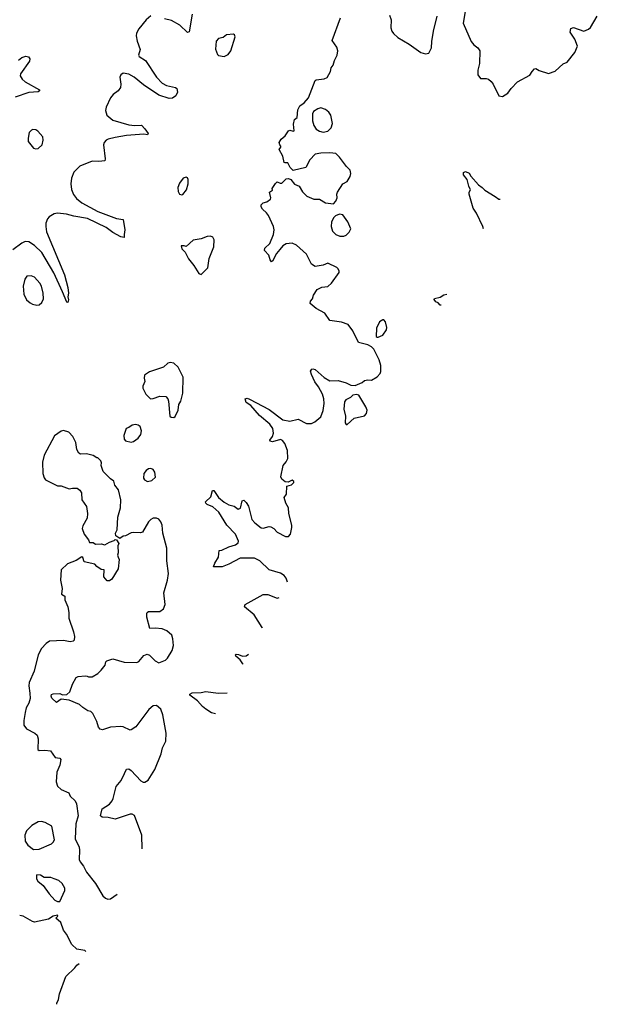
# Model space of a CAD drawing. Extents: x 1468344 to 1613994, y 525695 to 643861.
# Tile 379 of 427: x 1578415 to 1583441, y 576194 to 584765. Entities that reach past the tile are written whole.
import ezdxf

# ---------------------------------------------------------------- set-up
doc = ezdxf.new("R2010")
doc.units = 0

msp = doc.modelspace()

# ---------------------------------------------------------------- linework, layer by layer
at = {"layer": '0CON10XD'}
for points in [[(1579915.9, 584814.1), (1579890.7, 584659.3), (1579875, 584653.3), (1579808, 584718), (1579735, 584759.4), (1579675, 584772.9)], [(1582294.2, 584855), (1582272.5, 584735), (1582344.3, 584574.3), (1582367.3, 584547.3), (1582401.2, 584521.2), (1582418.8, 584495), (1582415.8, 584385), (1582401.2, 584325), (1582402.5, 584285), (1582425, 584252.5), (1582475, 584253.3), (1582495, 584246.7), (1582517.7, 584227.7), (1582536.2, 584205), (1582585, 584102.5), (1582615, 584096.7), (1582663.3, 584125), (1582691.2, 584165), (1582747.5, 584225), (1582855, 584282.5), (1582873.8, 584315), (1582895, 584336.7), (1582905, 584340), (1582935, 584323.3), (1583015, 584298), (1583074.1, 584315.9), (1583145, 584380), (1583177.5, 584395), (1583245, 584480), (1583269.2, 584535), (1583246, 584595), (1583203.8, 584655), (1583211.7, 584688.3), (1583235, 584696.2), (1583325, 584665.7), (1583365, 584681.4), (1583382.6, 584697.4), (1583441.1, 584795)], [(1579555, 584799.2), (1579515.4, 584764.6), (1579452.9, 584685), (1579432.6, 584647.4), (1579429.4, 584625), (1579437.3, 584577.3), (1579462, 584505), (1579447.5, 584455), (1579455, 584443.8), (1579509.7, 584409.7), (1579604.2, 584265), (1579655, 584212), (1579691.3, 584191.3), (1579770, 584175), (1579782.5, 584165), (1579786.7, 584135), (1579775, 584102.5), (1579745, 584083.3), (1579715, 584080), (1579625, 584108.6), (1579493.3, 584196.7), (1579410, 584265), (1579365, 584289.6), (1579315, 584298.6), (1579294.4, 584285.6), (1579287.5, 584265), (1579295.9, 584204.1), (1579292, 584175), (1579271.2, 584145), (1579227.3, 584112.7), (1579203.8, 584085), (1579167.7, 584002.3), (1579162.5, 583975), (1579174, 583935), (1579225, 583889.2), (1579365, 583849.4), (1579417.3, 583842.7), (1579475, 583846.2), (1579504.3, 583814.3), (1579533.3, 583775), (1579527.7, 583762.3), (1579495, 583767.1), (1579345, 583755.5), (1579245, 583740.9), (1579185, 583725.5), (1579166, 583715), (1579150, 583695), (1579144.5, 583675), (1579160, 583555), (1579155, 583537.5), (1579105, 583530), (1579045, 583533.3), (1578938.8, 583491.2), (1578885, 583438.8), (1578864.5, 583385.5), (1578858.9, 583335), (1578865.5, 583285.5), (1578884, 583244), (1578909.4, 583209.4), (1578955, 583172.1), (1579095, 583095.6), (1579257.5, 583035), (1579316.1, 583026.1), (1579328.8, 582935), (1579323.8, 582895), (1579325, 582870), (1579295, 582874.2), (1579225, 582911.1), (1579168, 582955), (1579005, 583035.7), (1578885, 583056), (1578823.4, 583073.4), (1578745, 583081.2), (1578714.7, 583075.3), (1578671.9, 583048.1), (1578658.1, 583031.9), (1578643.8, 582995), (1578641.5, 582965), (1578648.5, 582918.5), (1578805.4, 582545), (1578835, 582432.5), (1578840, 582385), (1578833.6, 582353.6), (1578838.8, 582325), (1578835, 582302.5), (1578824, 582305), (1578787.3, 582397.3), (1578711.9, 582561.9), (1578607.5, 582737.5), (1578545, 582798.8), (1578495, 582830), (1578463.8, 582835), (1578435, 582820.9), (1578355, 582761.5)], [(1580746.3, 579867.4), (1580732.9, 579902.9), (1580715, 579926.7), (1580685, 579946.7), (1580585, 579976.2), (1580504.6, 580054.6), (1580458.3, 580078.3), (1580333.6, 580076.4), (1580235, 580025.6), (1580177, 580003), (1580100.7, 580000.7), (1580111.9, 580035), (1580145.8, 580085), (1580150, 580145), (1580175, 580146.2), (1580235, 580177.1), (1580293.3, 580195), (1580315, 580210), (1580318, 580225), (1580291.4, 580285), (1580216.7, 580365), (1580148.5, 580478.5), (1580095, 580524.2), (1580045, 580544.2), (1580033.3, 580555), (1580031.7, 580568.3), (1580078.3, 580611.7), (1580092, 580668), (1580105, 580666.2), (1580144.5, 580604.5), (1580195, 580566), (1580235, 580542.9), (1580280, 580530), (1580315, 580504), (1580337.3, 580512.7), (1580352.3, 580577.7), (1580365, 580583.3), (1580385, 580563.3), (1580405, 580530), (1580434.2, 580415), (1580460, 580385), (1580515, 580341.9), (1580535, 580338.6), (1580585, 580352.5), (1580601.2, 580351.2), (1580625, 580336), (1580655, 580304.2), (1580727.5, 580265), (1580755, 580266), (1580772.5, 580285), (1580784.2, 580345), (1580782.5, 580365), (1580758, 580465), (1580754.2, 580515), (1580730, 580555), (1580717.5, 580605), (1580736.4, 580633.6), (1580740, 580705), (1580780, 580715), (1580800, 580735), (1580800, 580745), (1580785, 580757.5), (1580751.7, 580738.3), (1580725, 580742.5), (1580696.1, 580766.1), (1580686.7, 580785), (1580706.2, 580885), (1580734, 580915), (1580747.5, 580945), (1580746, 581015), (1580720.8, 581075), (1580700.9, 581100.9), (1580685, 581109.2), (1580615, 581091.4), (1580593.3, 581095), (1580592, 581105), (1580613.7, 581136.3), (1580624.4, 581165), (1580618.9, 581205), (1580590.8, 581245), (1580500.3, 581320.3), (1580425.5, 581405.5), (1580385, 581433.3), (1580377.5, 581465), (1580395, 581469.2), (1580415, 581462.5), (1580585, 581371.4), (1580705, 581280.5), (1580765, 581271.5), (1580837.3, 581287.3), (1580911.2, 581251.2), (1580955, 581250.8), (1580983.8, 581265), (1581035, 581308), (1581055, 581363.3), (1581065.5, 581425), (1581062.7, 581465), (1581048.9, 581505), (1581015, 581568.8), (1580983, 581613), (1580953.8, 581675), (1580946.7, 581705), (1580957, 581723), (1580965, 581726.7), (1580985, 581718.8), (1581065, 581650.8), (1581115, 581622), (1581185, 581623.8), (1581255, 581603.3), (1581295, 581582.5), (1581335, 581580), (1581395, 581606.7), (1581416.4, 581623.6), (1581445, 581631.2), (1581475, 581628), (1581525, 581656.2), (1581551.2, 581685), (1581558.3, 581701.7), (1581557.1, 581755), (1581544.3, 581804.3), (1581496.1, 581896.1), (1581475, 581917.5), (1581445, 581933.3), (1581363.3, 581955), (1581315, 582056.7), (1581272.7, 582112.7), (1581215, 582130.8), (1581115, 582146.7), (1581069.5, 582209.5), (1580995, 582251.2), (1580942.5, 582295), (1580946.4, 582313.6), (1580963.3, 582335), (1580972.3, 582367.7), (1581002.5, 582415), (1581043.6, 582436.4), (1581095, 582443.3), (1581128.8, 582471.2), (1581193.8, 582565), (1581196, 582575), (1581187.5, 582595), (1581175, 582607.1), (1581095, 582645.7), (1581055, 582626.7), (1580985, 582617.5), (1580955, 582637.5), (1580910, 582725), (1580825, 582802), (1580785, 582820), (1580735, 582812.5), (1580705, 582795.8), (1580677.5, 582765), (1580650.3, 582729.7), (1580615, 582662.5), (1580605, 582657.5), (1580593.1, 582673.1), (1580582, 582715), (1580543.8, 582755), (1580548.8, 582775), (1580592.7, 582817.3), (1580623.8, 582895), (1580630, 582935), (1580623.9, 582963.9), (1580580.7, 583060.7), (1580563.3, 583085), (1580526.7, 583115), (1580516.7, 583135), (1580517, 583153), (1580535, 583170), (1580565, 583180), (1580598.3, 583201.7), (1580601.2, 583215), (1580587.5, 583265), (1580615, 583280), (1580613.3, 583296.7), (1580640.5, 583339.5), (1580655, 583352.5), (1580680.7, 583340.7), (1580695, 583343.3), (1580735, 583380), (1580755, 583382.5), (1580773, 583373), (1580805, 583332.5), (1580847.5, 583315), (1580877, 583267), (1580915, 583230), (1580975, 583203.3), (1581025, 583203.3), (1581075, 583170), (1581145, 583162.5), (1581166.7, 583185), (1581176.1, 583213.9), (1581173.8, 583245), (1581180, 583265), (1581227.5, 583335), (1581265, 583357.5), (1581289.3, 583399.3), (1581296.2, 583425), (1581291.2, 583455), (1581257.7, 583487.7), (1581198.1, 583568.1), (1581165, 583599.4), (1581115, 583605.5), (1581035, 583602.2), (1580987, 583593), (1580938.8, 583545), (1580905, 583477.5), (1580795, 583452.5), (1580769.3, 583479.3), (1580749.3, 583519.3), (1580725, 583517.5), (1580715, 583522.5), (1580705.8, 583575.8), (1580673.3, 583635), (1580687.5, 583655), (1580687.5, 583665), (1580677.5, 583675), (1580672.5, 583695), (1580691.2, 583725), (1580723.8, 583755), (1580755, 583798.8), (1580765, 583803.8), (1580795, 583794), (1580803.3, 583796.7), (1580796.2, 583855), (1580806.7, 583895), (1580830, 583915), (1580835, 583980), (1580852.5, 584015), (1580889.3, 584040.7), (1580927.5, 584085), (1580987.5, 584235), (1580995, 584242.5), (1581065, 584250), (1581089.3, 584260.7), (1581120, 584315), (1581126.7, 584345), (1581141.7, 584368.3), (1581155, 584410), (1581176.2, 584455), (1581184, 584495), (1581175.7, 584525.7), (1581133.3, 584585), (1581207.9, 584782.1)], [(1581633.3, 584805), (1581646.2, 584765), (1581643.3, 584695), (1581653.8, 584665), (1581668.8, 584645), (1581705, 584610.8), (1581805, 584552.5), (1581905, 584478.8), (1581945, 584468.8), (1581975, 584473.3), (1581999.7, 584520.3), (1582000.6, 584575), (1582014.5, 584665), (1582046.5, 584795)], [(1580195, 584443.8), (1580229.3, 584460.7), (1580252.9, 584495), (1580291.2, 584615), (1580285, 584632.5), (1580275, 584640), (1580215, 584632), (1580185, 584611.2), (1580145, 584601.2), (1580125, 584577.5), (1580118.3, 584508.3), (1580135, 584462.5), (1580145, 584453.3), (1580195, 584443.8)], [(1578405, 584413.3), (1578435, 584436.7), (1578467, 584447), (1578493, 584443), (1578502.5, 584425), (1578500, 584405), (1578423.3, 584295), (1578420, 584275), (1578435.9, 584245.9), (1578462.7, 584222.7), (1578586.7, 584155), (1578586.7, 584145), (1578575, 584138), (1578495, 584130.5), (1578375, 584090.4)], [(1581055, 583786.9), (1581095, 583794.3), (1581125.7, 583824.3), (1581137.7, 583862.3), (1581121.4, 583935), (1581105, 583961.2), (1581075, 583983.3), (1581035, 583996.7), (1581010.5, 583989.5), (1580972.5, 583965), (1580963.3, 583945), (1580964.2, 583885), (1580974.4, 583845), (1580995, 583812.9), (1581025, 583794.4), (1581055, 583786.9)], [(1578555, 583640), (1578575, 583643.3), (1578610, 583675), (1578620, 583715), (1578616.7, 583745), (1578572.5, 583795), (1578555, 583806.7), (1578530.7, 583809.3), (1578517, 583803), (1578498.3, 583781.7), (1578487.5, 583735), (1578487.5, 583705), (1578536.4, 583646.4), (1578555, 583640)], [(1582450.5, 582943.4), (1582445.7, 582965), (1582390, 583080), (1582360.6, 583125), (1582326.7, 583245), (1582327.5, 583265), (1582336.7, 583285), (1582323.3, 583315), (1582310, 583375), (1582277.5, 583415), (1582277.5, 583435), (1582295, 583443.3), (1582325, 583430), (1582341.7, 583401.7), (1582406.1, 583326.1), (1582440, 583305), (1582461.7, 583281.7), (1582553.3, 583225), (1582585, 583203.8), (1582595.3, 583201.8)], [(1579825, 583240), (1579835, 583242.5), (1579865.6, 583284.4), (1579880, 583335), (1579881.2, 583375), (1579875, 583387.5), (1579863, 583393), (1579837.5, 583385), (1579805, 583342.5), (1579791.2, 583305), (1579795, 583270), (1579807, 583247), (1579825, 583240)], [(1581200.7, 582880.7), (1581235, 582881.4), (1581255, 582890), (1581283.3, 582915), (1581296.2, 582945), (1581270, 583005), (1581226.2, 583065), (1581197, 583073), (1581161.7, 583058.3), (1581147.7, 583042.3), (1581127.5, 583005), (1581124.5, 582964.5), (1581137.5, 582925), (1581165, 582895.6), (1581200.7, 582880.7)], [(1579995, 582547.5), (1580050.8, 582605), (1580063.2, 582686.8), (1580103, 582787), (1580107.3, 582847.3), (1580095, 582872.5), (1580075, 582880), (1580046.4, 582876.4), (1579995, 582856.2), (1579924.3, 582845.7), (1579865, 582790), (1579845, 582797.5), (1579820, 582795), (1579825, 582770), (1579855, 582740), (1579884.2, 582684.2), (1579930, 582625), (1579972.5, 582555), (1579995, 582547.5)], [(1578565, 582280), (1578585, 582283.8), (1578607.3, 582302.7), (1578622.5, 582335), (1578620, 582385), (1578604.2, 582445), (1578590.3, 582470.3), (1578545, 582522.5), (1578516.1, 582536.1), (1578476.4, 582533.6), (1578458.8, 582505), (1578444, 582445), (1578450, 582375), (1578474.6, 582325), (1578505, 582299.2), (1578525, 582288), (1578565, 582280)], [(1582081.1, 582279.2), (1582075, 582280), (1582055, 582300), (1582035, 582307.5), (1582021.7, 582328.3), (1582025, 582337.5), (1582075, 582350), (1582105, 582370), (1582132.8, 582374.3)], [(1581535, 582000), (1581575, 582017.5), (1581607.5, 582065), (1581608.8, 582085), (1581596.7, 582135), (1581585, 582152.5), (1581575, 582152.5), (1581546.7, 582135), (1581521.2, 582078.8), (1581518.3, 582008.3), (1581525, 582000), (1581535, 582000)], [(1579755, 581302.5), (1579768.3, 581311.7), (1579793.3, 581365), (1579801.2, 581415), (1579816.2, 581445), (1579833.8, 581515), (1579836.1, 581653.9), (1579795, 581740), (1579755, 581776.2), (1579725, 581781.2), (1579705, 581776.2), (1579665, 581741.2), (1579545, 581700), (1579500.7, 581669.3), (1579496.7, 581645), (1579502.5, 581615), (1579487.5, 581575), (1579487, 581557), (1579511.2, 581505), (1579554.2, 581464.2), (1579575, 581466.2), (1579635, 581488.8), (1579685.9, 581485.9), (1579703.3, 581465), (1579710, 581445), (1579722.5, 581315), (1579733.6, 581303.6), (1579755, 581302.5)], [(1581265, 581240), (1581324.1, 581295.9), (1581415, 581316.7), (1581433.9, 581336.1), (1581438, 581365), (1581428, 581395), (1581365, 581497.5), (1581345, 581502.5), (1581315, 581497.5), (1581293.6, 581476.4), (1581253.3, 581455), (1581241.2, 581438.8), (1581236, 581375), (1581250, 581315), (1581247.5, 581255), (1581255, 581240), (1581265, 581240)], [(1579385, 581086.7), (1579405, 581093.3), (1579447.3, 581122.7), (1579468.8, 581155), (1579476, 581185), (1579463.9, 581223.9), (1579445, 581236.2), (1579421.7, 581241.7), (1579394.1, 581235.9), (1579366.1, 581213.9), (1579342.5, 581205), (1579320, 581145), (1579323, 581113), (1579335, 581100), (1579385, 581086.7)], [(1579482, 577548.3), (1579477.8, 577665), (1579415, 577836), (1579395, 577849.4), (1579375, 577847.8), (1579245, 577804.4), (1579185, 577820.6), (1579131.7, 577821.7), (1579117.5, 577835), (1579133.3, 577895), (1579195, 577936.2), (1579219.2, 577965), (1579229.2, 577985), (1579255, 578090), (1579297.6, 578142.4), (1579325.6, 578204.4), (1579345, 578241.2), (1579365, 578244), (1579385, 578230), (1579469.7, 578139.7), (1579488.6, 578128.6), (1579505, 578127.1), (1579532.9, 578145), (1579592, 578238), (1579646.9, 578375), (1579657.1, 578425), (1579688, 578485), (1579689.2, 578555), (1579659.4, 578715), (1579642.6, 578762.6), (1579606.7, 578795), (1579575, 578791.4), (1579538.7, 578761.3), (1579425, 578608), (1579385, 578583.3), (1579375, 578580), (1579315, 578608), (1579295, 578611.4), (1579205, 578606.2), (1579135, 578583.8), (1579115, 578590), (1579100, 578605), (1579085.9, 578655.9), (1579052.5, 578725), (1579035, 578742.5), (1579009.3, 578749.3), (1578965, 578776.7), (1578935, 578803.3), (1578845, 578842.5), (1578775, 578850), (1578735, 578820), (1578695, 578860), (1578687.5, 578875), (1578690.7, 578889.3), (1578707, 578897), (1578765, 578900), (1578788.3, 578888.3), (1578825, 578890), (1578852.5, 578915), (1578875, 578980), (1578905, 579037.5), (1578925, 579047.5), (1578985, 579052.5), (1579001.7, 579051.7), (1579015, 579043.3), (1579046.1, 579043.9), (1579095, 579072.5), (1579125, 579102.5), (1579157.5, 579145), (1579163.3, 579175), (1579172.5, 579185), (1579225, 579202.5), (1579325, 579171.2), (1579435, 579168), (1579452.1, 579177.9), (1579495, 579228.8), (1579525, 579241.2), (1579545, 579233.8), (1579592.6, 579182.6), (1579625, 579166.2), (1579685, 579190.8), (1579702.2, 579207.8), (1579742, 579275), (1579753, 579317), (1579748.1, 579375), (1579738.3, 579408.3), (1579695.5, 579445.5), (1579655, 579461.9), (1579595, 579469.2), (1579547.5, 579465), (1579521.2, 579565), (1579520, 579595), (1579524.1, 579605.9), (1579536.7, 579613.3), (1579635, 579614.2), (1579666.2, 579635), (1579680, 579675), (1579668.9, 579775), (1579701.8, 579885), (1579710.9, 579945), (1579696.7, 580055), (1579695.6, 580165), (1579660, 580295), (1579654, 580365), (1579642, 580395), (1579625.6, 580415.6), (1579604.3, 580424.3), (1579575, 580424.4), (1579555, 580414.3), (1579536.4, 580393.6), (1579485, 580303.8), (1579465, 580298), (1579405, 580301.2), (1579385, 580296.7), (1579335, 580272.5), (1579315, 580270), (1579285, 580250), (1579251.7, 580271.7), (1579250, 580295), (1579262.5, 580325), (1579270, 580435), (1579293.6, 580516.4), (1579293.8, 580585), (1579275, 580672.5), (1579242.3, 580712.3), (1579235, 580747.5), (1579205, 580767.5), (1579141.7, 580831.7), (1579122.5, 580885), (1579127, 580907), (1579120, 580925), (1579095, 580950), (1579085, 580950), (1579055, 580970), (1578996.4, 580986.4), (1578945, 580983.3), (1578930.7, 580990.7), (1578913.6, 581023.6), (1578903.9, 581083.9), (1578877.3, 581137.3), (1578843.3, 581175), (1578795, 581188), (1578775, 581183.8), (1578717.7, 581142.3), (1578627.3, 580972.7), (1578614.1, 580914.1), (1578617.1, 580815), (1578627, 580777), (1578639.7, 580759.7), (1578745, 580707.5), (1578775, 580707.5), (1578845, 580680), (1578875, 580687.5), (1578916.4, 580686.4), (1578939.3, 580669.3), (1578953.3, 580645), (1578956.1, 580586.1), (1578995.9, 580525.9), (1579006.2, 580465), (1579002.5, 580425), (1578965, 580360), (1578960, 580335), (1578976.7, 580285), (1579015, 580237.5), (1579023.6, 580213.6), (1579055, 580212.5), (1579075, 580200), (1579125, 580202.5), (1579155, 580192.5), (1579195, 580217.5), (1579238.3, 580231.7), (1579245, 580240), (1579258.3, 580238.3), (1579277.5, 580205), (1579270, 580185), (1579272.5, 580125), (1579267.5, 580105), (1579272.5, 580085), (1579280, 580065), (1579272.5, 579985), (1579217.5, 579895), (1579195, 579880), (1579175, 579880), (1579147.5, 579915), (1579150, 579975), (1579125, 579980), (1579086.1, 580006.1), (1579070, 580025), (1578974.6, 580044.6), (1578963.8, 580083.8), (1578955, 580090), (1578905, 580057.8), (1578832, 580028), (1578776.7, 579975), (1578770, 579885), (1578785.9, 579814.1), (1578780, 579765), (1578808, 579748), (1578808.8, 579715), (1578833.3, 579655), (1578843.3, 579605), (1578841.2, 579555), (1578883.3, 579435), (1578891.2, 579395), (1578890, 579365), (1578880, 579355), (1578855, 579350), (1578795, 579360), (1578675, 579353.8), (1578646.7, 579335), (1578605, 579290), (1578576, 579235), (1578541.2, 579095), (1578496.7, 578995), (1578493.8, 578965), (1578502, 578902), (1578506, 578855), (1578494, 578815), (1578472, 578775), (1578461.4, 578735), (1578450, 578665), (1578452, 578625), (1578473.2, 578593.2), (1578547.5, 578555), (1578565.9, 578535.9), (1578576.7, 578505), (1578571.7, 578411.7), (1578585, 578402.5), (1578635, 578406.7), (1578681.7, 578401.7), (1578725, 578342.5), (1578765, 578336.2), (1578772.5, 578325), (1578763.3, 578275), (1578738.8, 578215), (1578731.7, 578131.7), (1578745, 578092.5), (1578775, 578063.8), (1578842.5, 578035), (1578853.3, 578005), (1578896.4, 577966.4), (1578909.3, 577939.3), (1578922.5, 577835), (1578903.3, 577765), (1578897.5, 577635), (1578931.7, 577561.7), (1578936.7, 577535), (1578933.3, 577455), (1578940, 577435), (1578970, 577395), (1578996.7, 577345), (1579073.8, 577245), (1579138.3, 577138.3), (1579162.5, 577117.5), (1579180.5, 577110.5), (1579205, 577112.5), (1579264.3, 577152.1)], [(1579526.2, 580746.2), (1579565, 580754), (1579597.7, 580782.3), (1579592, 580825), (1579575, 580848.8), (1579555, 580857.5), (1579535, 580854.2), (1579515, 580842), (1579494.5, 580815.5), (1579491.2, 580775), (1579500, 580760), (1579526.2, 580746.2)], [(1580529.1, 579468.5), (1580526, 579475), (1580455.5, 579585.5), (1580370, 579655), (1580375.9, 579674.1), (1580535, 579760), (1580575, 579761.2), (1580655, 579728.6), (1580673.8, 579734.3)], [(1580358.5, 579155.8), (1580357.6, 579157.6), (1580333.2, 579193.2), (1580296.2, 579225), (1580292.5, 579235), (1580297.5, 579242.5), (1580320, 579240), (1580355, 579224), (1580385, 579228.1), (1580405.1, 579240.6)], [(1580118.1, 578721.4), (1580085, 578732.5), (1580035, 578762.5), (1580005, 578786), (1579961.2, 578835), (1579896.2, 578885), (1579896.7, 578895), (1579915.8, 578904.2), (1579995, 578907.5), (1580035, 578918), (1580143.4, 578903.4), (1580219.6, 578904.8)], [(1578535, 577542), (1578585, 577544.2), (1578690.7, 577589.3), (1578707.5, 577605), (1578717.5, 577625), (1578693.3, 577745), (1578637.7, 577777.7), (1578603.6, 577786.4), (1578575, 577783.3), (1578520.5, 577749.5), (1578473.3, 577705), (1578458.8, 577665), (1578462.7, 577612.7), (1578485, 577580), (1578535, 577542)], [(1578745, 577087.5), (1578765, 577090), (1578807.5, 577185), (1578807.5, 577205), (1578785.9, 577245.9), (1578755, 577271.2), (1578715, 577286.7), (1578685, 577296.7), (1578628.3, 577298.3), (1578595, 577317.5), (1578565, 577320), (1578560, 577315), (1578560, 577285), (1578572.5, 577265), (1578619.3, 577229.3), (1578672.5, 577155), (1578720.7, 577100.7), (1578745, 577087.5)], [(1578990.5, 576652.3), (1578981.7, 576661.7), (1578913, 576673), (1578867.5, 576715), (1578823.3, 576805), (1578795, 576840), (1578772.5, 576905), (1578730, 576945), (1578748.3, 576961.7), (1578745, 576970), (1578705, 576960), (1578666.4, 576933.6), (1578545, 576910), (1578525, 576913.3), (1578445, 576962.5), (1578415, 576968.1)], [(1578739.4, 576193.8), (1578737.5, 576205), (1578753.3, 576236.7), (1578760, 576285), (1578817.5, 576435), (1578895, 576510), (1578912.5, 576535), (1578933.3, 576547.9)]]:
    msp.add_lwpolyline(points, dxfattribs=at)

doc.saveas('drawing.dxf')
